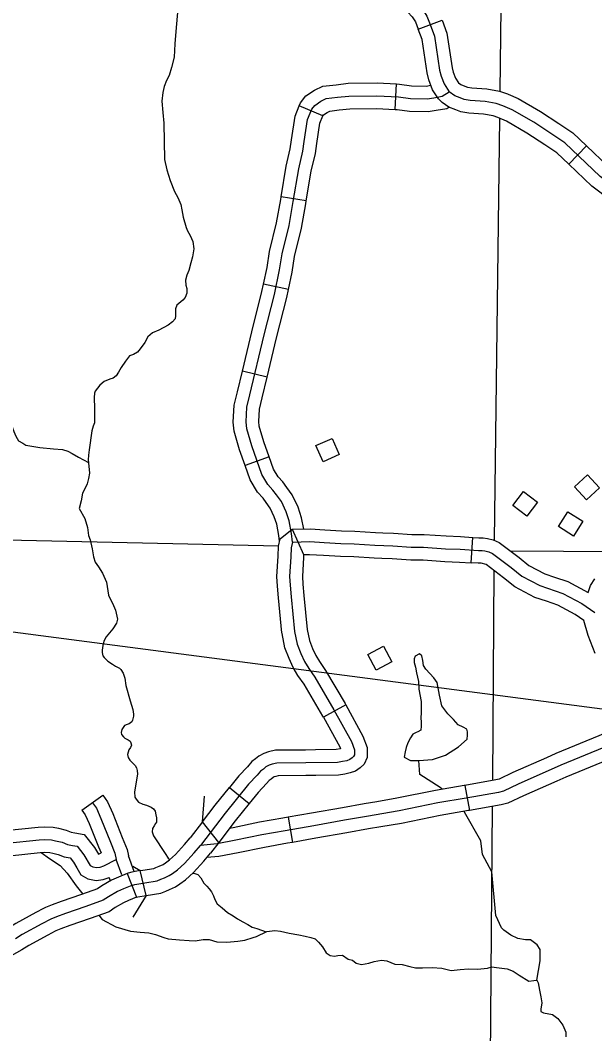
# Model space of a CAD drawing. Extents: x 61396 to 64680, y 55472 to 57605.
# Drawn here: x 62199.2 to 62304.7, y 56123.6 to 56309.8 of the extents above; entities that cross this region are included whole.
import ezdxf

# ---------------------------------------------------------------- set-up
doc = ezdxf.new("R2010")
doc.units = 0
for name, color, linetype in [('31', 7, 'Continuous'), ('32', 7, 'Continuous'), ('35', 7, 'Continuous'), ('38', 7, 'Continuous'), ('45', 7, 'Continuous'), ('5', 7, 'Continuous'), ('56', 7, 'Continuous'), ('Default', 7, 'Continuous')]:
    doc.layers.add(name, color=color, linetype=linetype)

msp = doc.modelspace()

# ---------------------------------------------------------------- linework, layer by layer
at = {"layer": '31'}
for p, q in [((62272.3, 56308.16), (62276.71, 56309.77)), ((62303.2, 56286.73), (62299.97, 56283.33)), ((62246.95, 56214.52), (62249.15, 56216.28)), ((62249.15, 56216.28), (62251.23, 56211.64)), ((62282.01, 56210.12), (62282.32, 56214.8)), ((62259, 56184.03), (62254.89, 56181.78)), ((62237.61, 56168.85), (62241.25, 56165.9)), ((62235.67, 56158.78), (62232.66, 56162.57)), ((62222.31, 56149.03), (62221.21, 56153.59)), ((62218.81, 56153.06), (62220.54, 56148.71)), ((62218.81, 56153.06), (62218.81, 56153.06))]:
    msp.add_line(p, q, dxfattribs=at)
for points in [[(62252.74, 56333.6), (62254.74, 56331.41), (62258.76, 56327.33), (62262.86, 56322.91), (62267.86, 56317.48), (62271.33, 56313.71), (62273.07, 56311.82), (62273.87, 56310.54), (62274.5, 56308.98), (62275.28, 56306.84), (62276.24, 56300.58), (62276.51, 56299.52), (62277.04, 56298.07), (62278, 56296.6)], [(62262.34, 56320.01), (62266.14, 56315.89), (62269.61, 56312.12), (62271.2, 56310.39), (62271.78, 56309.47), (62272.31, 56308.14), (62272.3, 56308.16)], [(62276.05, 56295.31), (62274.93, 56297.01), (62274.27, 56298.83), (62273.94, 56300.11), (62273, 56306.26), (62272.3, 56308.16)], [(62276.71, 56309.77), (62277.56, 56307.43), (62278.54, 56301.06), (62278.75, 56300.22), (62279.15, 56299.12), (62279.71, 56298.27)], [(62279.71, 56298.27), (62280.15, 56297.97), (62280.87, 56297.69), (62281.37, 56297.5), (62282.14, 56297.38), (62284.91, 56297.18), (62287.24, 56296.76), (62288.68, 56296.26), (62288.82, 56296.2)], [(62286.93, 56291.91), (62286.05, 56292.21), (62284.32, 56292.52), (62281.6, 56292.72), (62280.16, 56292.95), (62279.2, 56293.31), (62277.95, 56293.79), (62276.68, 56294.67), (62276.05, 56295.31)], [(62328.66, 56266.35), (62323.84, 56269.11), (62321.28, 56270.77), (62317.01, 56273.34), (62311.87, 56276.75), (62309.06, 56278.58), (62305.72, 56281.1), (62299.26, 56287.24), (62296.86, 56288.83), (62293.52, 56291.03), (62289.58, 56293.3), (62287.83, 56294.08), (62286.65, 56294.48), (62284.61, 56294.85), (62281.87, 56295.05), (62280.76, 56295.22), (62280.03, 56295.5), (62279.05, 56295.88), (62278, 56296.6)], [(62288.82, 56296.2), (62290.64, 56295.4), (62294.75, 56293.02), (62298.15, 56290.79), (62300.72, 56289.09), (62303.2, 56286.73)], [(62299.97, 56283.33), (62297.79, 56285.4), (62295.57, 56286.87), (62292.29, 56289.03), (62288.51, 56291.21), (62286.93, 56291.91)], [(62315.88, 56276.9), (62313.15, 56278.71), (62310.41, 56280.5), (62307.24, 56282.89), (62303.2, 56286.73)], [(62313.29, 56272.99), (62310.58, 56274.79), (62307.71, 56276.66), (62304.21, 56279.31), (62299.97, 56283.33)], [(62249.15, 56216.28), (62252.44, 56216.36), (62255.16, 56216.18), (62258.18, 56216.01), (62260.64, 56215.96), (62264.45, 56215.7), (62265.78, 56215.65)], [(62265.78, 56215.65), (62267.77, 56215.58), (62271.11, 56215.33), (62273.37, 56215.33), (62277.43, 56215.05), (62280.1, 56214.95), (62282.32, 56214.8)], [(62249.21, 56213.94), (62248.93, 56212.86), (62248.87, 56211.22), (62248.65, 56207.58), (62248.75, 56206.01), (62248.93, 56203.88), (62249.59, 56197.51), (62250.06, 56195.19), (62250.72, 56193.46), (62251.38, 56192.02), (62252.17, 56190.73), (62253.3, 56189.1), (62256.81, 56183.14), (62260.01, 56177.3), (62260.58, 56175.79), (62260.58, 56175.35), (62260.58, 56174.88), (62260.42, 56174.54), (62260.14, 56174.29), (62259.7, 56173.97), (62259.17, 56173.78), (62258.41, 56173.63), (62257.44, 56173.47), (62251.63, 56173.38), (62246.33, 56173.34), (62245.45, 56173.16), (62244.89, 56172.94), (62244.32, 56172.65), (62243.85, 56172.25), (62243.32, 56171.87), (62242.69, 56171.12), (62241.12, 56169.45), (62236.82, 56164.15), (62232.28, 56158.2)], [(62247.26, 56197.29), (62246.6, 56203.66), (62246.41, 56205.84), (62246.3, 56207.58), (62246.53, 56211.34), (62246.6, 56213.2), (62246.95, 56214.52)], [(62249.21, 56213.94), (62252.39, 56214.02), (62255.01, 56213.84), (62258.09, 56213.67), (62260.54, 56213.61), (62264.33, 56213.36), (62267.64, 56213.24), (62271.02, 56212.98), (62273.29, 56212.98), (62277.3, 56212.71), (62279.98, 56212.61), (62283.39, 56212.38), (62284.04, 56212.38), (62284.57, 56212.3), (62285.28, 56212.13), (62285.96, 56211.82), (62289.41, 56209.23), (62291.36, 56207.66), (62294.65, 56205.94), (62298.89, 56204.5), (62302.35, 56202.66), (62304.79, 56201)], [(62282.32, 56214.8), (62283.47, 56214.72), (62284.21, 56214.72), (62285.03, 56214.61), (62286.05, 56214.35), (62287.16, 56213.86), (62290.85, 56211.08), (62292.65, 56209.63), (62295.57, 56208.1), (62297.37, 56207.49)], [(62251.23, 56211.64), (62251.21, 56211.11), (62251, 56207.58), (62251.08, 56206.19), (62251.27, 56204.1), (62251.91, 56197.86)], [(62251.23, 56211.64), (62252.34, 56211.67), (62254.87, 56211.5), (62258, 56211.32), (62260.44, 56211.27), (62264.21, 56211.02), (62265.6, 56210.97)], [(62265.6, 56210.97), (62267.5, 56210.9), (62270.93, 56210.64), (62273.21, 56210.64), (62277.18, 56210.37), (62279.86, 56210.26), (62282.01, 56210.12)], [(62295.87, 56203.05), (62293.72, 56203.78), (62290.07, 56205.69), (62287.97, 56207.38), (62284.77, 56209.79), (62284.52, 56209.9), (62284.12, 56210), (62283.88, 56210.03), (62283.31, 56210.03), (62282.01, 56210.12)], [(62297.37, 56207.49), (62299.82, 56206.66), (62303.56, 56204.67)], [(62303.56, 56204.67), (62303.99, 56205.93), (62304.75, 56207.17)], [(62302.76, 56199.54), (62301.13, 56200.65), (62297.95, 56202.34), (62295.87, 56203.05)], [(62304.82, 56193.49), (62304.42, 56194.57), (62303.55, 56196.77), (62302.76, 56199.54)], [(62254.89, 56181.78), (62254.78, 56181.98), (62251.32, 56187.83), (62250.2, 56189.45), (62249.31, 56190.92), (62248.56, 56192.56), (62247.81, 56194.53), (62247.27, 56197.16), (62247.26, 56197.29)], [(62251.91, 56197.86), (62252.32, 56195.84), (62252.89, 56194.37), (62253.46, 56193.12), (62254.13, 56192.01), (62255.27, 56190.36), (62258.85, 56184.29), (62259, 56184.03)], [(62259, 56184.03), (62262.15, 56178.28), (62262.92, 56176.22), (62262.92, 56175.35), (62262.92, 56174.37), (62262.35, 56173.11), (62261.6, 56172.45), (62260.79, 56171.87), (62259.8, 56171.52), (62258.84, 56171.32), (62257.65, 56171.13), (62253.51, 56171.06)], [(62254.89, 56181.78), (62257.88, 56176.32), (62258.02, 56175.94), (62257.99, 56175.93), (62257.23, 56175.81), (62253.43, 56175.75)], [(62253.43, 56175.75), (62251.61, 56175.72), (62246.07, 56175.69), (62244.78, 56175.41), (62243.93, 56175.08), (62243.01, 56174.62), (62242.4, 56174.09), (62241.71, 56173.61), (62240.93, 56172.67), (62239.35, 56171), (62237.61, 56168.85)], [(62253.51, 56171.06), (62251.66, 56171.03), (62246.58, 56171), (62246.13, 56170.9), (62245.84, 56170.79), (62245.63, 56170.69), (62245.3, 56170.4), (62244.92, 56170.13), (62244.44, 56169.56), (62242.88, 56167.91), (62241.25, 56165.9)], [(62232.66, 56162.57), (62234.98, 56165.6), (62237.61, 56168.85)], [(62241.25, 56165.9), (62238.66, 56162.7), (62235.67, 56158.78)], [(62232.66, 56162.57), (62230.41, 56159.63)], [(62221.21, 56153.59), (62221.71, 56153.68), (62223.69, 56153.98), (62224.1, 56154.15), (62224.7, 56154.4), (62225.42, 56154.73), (62225.83, 56155), (62226.59, 56155.54), (62227.69, 56156.55), (62229.37, 56158.41), (62230.41, 56159.63)], [(62219.68, 56150.88), (62220.22, 56151.05), (62222.08, 56151.36), (62224.33, 56151.7), (62225.01, 56151.99), (62225.64, 56152.25), (62226.55, 56152.67), (62227.16, 56153.06), (62228.07, 56153.72), (62229.36, 56154.9), (62231.14, 56156.86), (62232.28, 56158.2)], [(62235.67, 56158.78), (62234.14, 56156.78)], [(62222.37, 56149.04), (62222.31, 56149.03), (62224.97, 56149.43), (62225.92, 56149.83), (62226.58, 56150.11), (62227.69, 56150.61), (62228.48, 56151.13), (62229.55, 56151.9), (62231.02, 56153.24), (62232.9, 56155.31), (62234.14, 56156.78)], [(62221.21, 56153.59), (62219.68, 56153.33), (62218.99, 56153.12), (62218.81, 56153.06)], [(62218.81, 56153.06), (62217.19, 56152.41), (62215.94, 56151.82), (62214.14, 56150.79), (62213.34, 56150.25), (62210.44, 56149.2), (62206.67, 56147.91), (62205, 56147.28), (62203.79, 56146.83), (62203.4, 56146.62)], [(62219.68, 56150.88), (62218.13, 56150.26), (62217.03, 56149.74), (62215.38, 56148.8), (62214.41, 56148.14), (62211.21, 56146.99), (62207.47, 56145.71), (62205.82, 56145.08), (62204.75, 56144.69), (62203.13, 56143.83), (62199.51, 56141.86), (62198.26, 56141.05)], [(62220.54, 56148.71), (62219.06, 56148.12), (62218.11, 56147.66), (62216.62, 56146.81), (62215.48, 56146.04), (62211.99, 56144.78), (62208.27, 56143.51), (62206.64, 56142.89), (62205.71, 56142.54), (62205.6, 56142.49)], [(62220.54, 56148.71), (62220.76, 56148.76), (62222.31, 56149.03)], [(62203.4, 56146.62), (62202.02, 56145.89), (62198.32, 56143.88), (62197.05, 56143.06), (62194.12, 56141.43), (62189.55, 56138.66), (62188.99, 56138.31)], [(62205.6, 56142.49), (62204.24, 56141.76), (62200.71, 56139.85), (62199.46, 56139.04), (62196.48, 56137.38), (62191.99, 56134.65), (62191.43, 56134.31)]]:
    msp.add_lwpolyline(points, dxfattribs=at)
at = {"layer": '32'}
for p, q in [((62268.06, 56293.4), (62268.3, 56298.08)), ((62254.77, 56292.22), (62250.44, 56294.03)), ((62251.73, 56276.6), (62247.1, 56277.36)), ((62248.46, 56260.33), (62243.87, 56261.3)), ((62244.55, 56244.24), (62239.99, 56245.32)), ((62244.92, 56229.56), (62240.5, 56228))]:
    msp.add_line(p, q, dxfattribs=at)
for points in [[(62250.44, 56294.03), (62250.68, 56294.6), (62251.65, 56295.87), (62253.25, 56296.94), (62254.74, 56297.66), (62257.2, 56297.94), (62259.41, 56298.2), (62264.75, 56298.27), (62268.3, 56298.08)], [(62268.3, 56298.08), (62268.88, 56298.05), (62271.08, 56297.75), (62273.77, 56297.69), (62274.63, 56297.83)], [(62249.21, 56213.94), (62249.02, 56215.51), (62248.58, 56217.81), (62248.03, 56219.46), (62247.14, 56221.38), (62246.24, 56222.58), (62245.59, 56223.48), (62244.63, 56224.51), (62243.57, 56226.36), (62241.71, 56231.61), (62240.79, 56234.73), (62240.65, 56236.04), (62240.79, 56238.71), (62241.37, 56240.98), (62243.98, 56252), (62245.87, 56259.41), (62246.83, 56263.94), (62247.27, 56266.86), (62248.58, 56272.07), (62249.33, 56276.47), (62250.33, 56282.51), (62251.08, 56285.73), (62251.32, 56287.48), (62251.94, 56291.53), (62252.73, 56293.42), (62253.28, 56294.14), (62254.41, 56294.9), (62255.41, 56295.38), (62257.47, 56295.62), (62259.56, 56295.86), (62264.71, 56295.92), (62268.66, 56295.72), (62270.89, 56295.41), (62273.94, 56295.34), (62275.18, 56295.55), (62276.72, 56295.82), (62278, 56296.6)], [(62247.1, 56277.36), (62248.03, 56282.96), (62248.78, 56286.16), (62249, 56287.82), (62249.67, 56292.17), (62250.44, 56294.03)], [(62254.77, 56292.22), (62254.78, 56292.24), (62254.91, 56292.41), (62255.58, 56292.86), (62256.07, 56293.09), (62257.74, 56293.29), (62259.71, 56293.51), (62264.66, 56293.58), (62268.06, 56293.4)], [(62268.06, 56293.4), (62268.43, 56293.38), (62270.7, 56293.07), (62274.11, 56292.99), (62275.58, 56293.24), (62277.56, 56293.59), (62277.92, 56293.8)], [(62251.73, 56276.6), (62252.63, 56282.05), (62253.39, 56285.3), (62253.64, 56287.15), (62254.21, 56290.89), (62254.77, 56292.22)], [(62243.87, 56261.3), (62244.52, 56264.36), (62244.97, 56267.32), (62246.28, 56272.56), (62247.02, 56276.85), (62247.1, 56277.36)], [(62248.46, 56260.33), (62249.13, 56263.52), (62249.57, 56266.39), (62250.87, 56271.59), (62251.64, 56276.08), (62251.73, 56276.6)], [(62239.99, 56245.32), (62241.7, 56252.56), (62243.58, 56259.94), (62243.87, 56261.3)], [(62244.55, 56244.24), (62246.25, 56251.44), (62248.15, 56258.88), (62248.46, 56260.33)], [(62240.5, 56228), (62239.48, 56230.89), (62238.48, 56234.27), (62238.3, 56235.97), (62238.46, 56239.07), (62239.09, 56241.54), (62239.99, 56245.32)], [(62244.92, 56229.56), (62243.94, 56232.33), (62243.09, 56235.19), (62243, 56236.1), (62243.11, 56238.36), (62243.64, 56240.42), (62244.55, 56244.24)], [(62251.25, 56216.33), (62250.85, 56218.41), (62250.21, 56220.33), (62249.16, 56222.59), (62248.13, 56223.97), (62247.4, 56224.97), (62246.53, 56225.91), (62245.7, 56227.34), (62244.92, 56229.56)], [(62246.83, 56214.09), (62246.71, 56215.15), (62246.31, 56217.22), (62245.85, 56218.59), (62245.11, 56220.18), (62244.36, 56221.19), (62243.78, 56221.98), (62242.73, 56223.1), (62241.43, 56225.38), (62240.5, 56228)]]:
    msp.add_lwpolyline(points, dxfattribs=at)
at = {"layer": '35'}
for points in [[(62228.08, 56311.21), (62227.82, 56308.44), (62227.59, 56305.42), (62227.42, 56302.99), (62226.98, 56301.07), (62226.52, 56299.64), (62226.01, 56298.71), (62225.58, 56297.6), (62225.39, 56296.53), (62225.19, 56294.89), (62225.35, 56292.85), (62225.57, 56290.85), (62225.68, 56284.17), (62226.08, 56282.27), (62226.7, 56280.37), (62227.52, 56278.33), (62228.11, 56277.19), (62228.68, 56275.95), (62228.87, 56274.95), (62229.07, 56273.58), (62229.66, 56271.71), (62229.9, 56271.09), (62230.36, 56270.26), (62230.9, 56269.12), (62231.06, 56267.8), (62230.83, 56266.35), (62230.52, 56265.21), (62230.12, 56263.82), (62229.77, 56262.96), (62229.55, 56262.01), (62229.58, 56261.13), (62229.75, 56260.48), (62229.75, 56259.66), (62229.46, 56258.87), (62229.03, 56258.36), (62228.64, 56258.03), (62227.93, 56257.47), (62227.67, 56256.74), (62227.69, 56256.18)], [(62227.69, 56256.18), (62227.71, 56255.49), (62227.64, 56254.95), (62227.15, 56254.37), (62226.36, 56253.78), (62224.63, 56252.88), (62223.46, 56252.34), (62222.63, 56251.62), (62222.04, 56250.57), (62221.2, 56249.44), (62220.68, 56248.83), (62219.94, 56248.4), (62219.26, 56248.13), (62218.48, 56247.13), (62217.73, 56245.97), (62217.22, 56245.11), (62216.77, 56244.47), (62216.22, 56244.04), (62215.63, 56243.87), (62214.58, 56243.43), (62213.79, 56242.74), (62212.95, 56241.65), (62212.8, 56241.27), (62212.76, 56240.48), (62212.79, 56238.47), (62212.83, 56237.19), (62212.78, 56235.81), (62212.55, 56235.23), (62212.29, 56234.38), (62211.83, 56230.88), (62211.68, 56229.9), (62211.61, 56229.05), (62211.77, 56227.9), (62211.9, 56226.58), (62211.71, 56225.6), (62211.43, 56224.65), (62211.11, 56223.86), (62210.61, 56222.93), (62210.37, 56221.51), (62209.97, 56220.12), (62211.03, 56218.24), (62211.49, 56216.59), (62211.69, 56215.15), (62212.03, 56214.32), (62212.39, 56212.66), (62212.62, 56211.2), (62212.94, 56210.26), (62213.53, 56209.37), (62214.25, 56208.2), (62215.02, 56206.56), (62215.35, 56204.16), (62216.31, 56202.28), (62216.68, 56201.41), (62217.05, 56199.76), (62216.85, 56199.03), (62216.19, 56197.97), (62215.56, 56197.29), (62214.95, 56196.52), (62214.54, 56195.72), (62214.31, 56194.96), (62214.18, 56194.08), (62214.23, 56193.64), (62214.34, 56193.05), (62214.57, 56192.71), (62215.28, 56192.07), (62216.08, 56191.5), (62216.68, 56191.15), (62217.38, 56190.76), (62217.67, 56190.52), (62218.07, 56189.84), (62218.38, 56188.94), (62218.55, 56187.56), (62219.38, 56184.8), (62219.6, 56183.96), (62219.87, 56183.18), (62219.99, 56182.34), (62219.94, 56181.96), (62219.81, 56181.2), (62219.66, 56180.92), (62219.17, 56180.55), (62218.8, 56180.45), (62218.3, 56180.21), (62217.85, 56179.51), (62217.71, 56178.94), (62217.76, 56178.56), (62218.11, 56178.17), (62218.4, 56177.93), (62218.98, 56177.63), (62219.36, 56177.36), (62219.5, 56177.05), (62219.57, 56176.61), (62219.43, 56176.17), (62219.13, 56175.78), (62218.98, 56175.37), (62218.87, 56174.93), (62219.01, 56174.37), (62219.31, 56173.87), (62219.67, 56173.51), (62220.28, 56172.9), (62220.54, 56172.44), (62220.65, 56171.97)], [(62197.17, 56236.09), (62197.64, 56235.07), (62197.98, 56234.23), (62198.32, 56233.37), (62198.82, 56232.5), (62199.61, 56232.12), (62200.19, 56231.73), (62202.77, 56231.31), (62205.28, 56231.05), (62206.92, 56230.94), (62207.9, 56230.6), (62208.72, 56230.18), (62209.87, 56229.53), (62211.68, 56228.52)], [(62276.71, 56168.57), (62276.31, 56168.87), (62272.61, 56171.22), (62272.39, 56173.84)], [(62220.65, 56171.97), (62220.7, 56171.31), (62220.18, 56168.07), (62220.24, 56167.06), (62220.47, 56166.69), (62220.86, 56166.17), (62221.69, 56165.79), (62222.35, 56165.59), (62223.21, 56165.27), (62223.62, 56164.94), (62223.92, 56164.48), (62224.1, 56163.86), (62224.18, 56163.27), (62224.17, 56162.51), (62224.02, 56162.26), (62223.75, 56161.81), (62223.49, 56161.3), (62223.41, 56160.73), (62223.62, 56159.95), (62225.76, 56156.73), (62226.34, 56155.9), (62226.66, 56155.65)], [(62294.09, 56133.47), (62294.69, 56137.02), (62294.69, 56139.07), (62294.16, 56139.98), (62292.94, 56140.89), (62292.03, 56140.89), (62290.59, 56141.12), (62289.3, 56141.73), (62288.01, 56142.64), (62287.63, 56143.09), (62286.57, 56145.37), (62285.81, 56153.34), (62284.14, 56156.53), (62283.83, 56159.03), (62280.81, 56164.32), (62280.71, 56164.45)], [(62203.01, 56156.94), (62204.52, 56155.83), (62206.5, 56154.54), (62207.76, 56153.14), (62209.43, 56150.81), (62210.66, 56149.28)], [(62230.95, 56153.14), (62231.25, 56153.07), (62231.79, 56152.87), (62232.37, 56152.29), (62232.87, 56151.3), (62233.42, 56150.72), (62233.85, 56150.24), (62234.33, 56149.72), (62234.67, 56148.94), (62234.91, 56148.26), (62235.34, 56147.49), (62236.24, 56146.73), (62237.27, 56145.89), (62238.29, 56145.29), (62239.06, 56144.75), (62240.08, 56144.19), (62241, 56143.72), (62241.8, 56143.18), (62242.62, 56142.95), (62244.33, 56142.34)], [(62213.62, 56145.39), (62214.19, 56144.62), (62216.74, 56143.26), (62219.43, 56142.46), (62221.22, 56142.3), (62222.76, 56142.13), (62223.99, 56141.86), (62225.57, 56141.28), (62226.36, 56141.08), (62228.4, 56140.87), (62230.22, 56140.77), (62231.32, 56140.71), (62232.75, 56140.94), (62233.85, 56140.92), (62235.27, 56140.52), (62237.15, 56140.46), (62239.15, 56140.65), (62240.43, 56140.84), (62241.95, 56141.33), (62242.57, 56141.51), (62244.48, 56142.42), (62245.92, 56142.56), (62246.99, 56142.46), (62248.57, 56142.08), (62250.36, 56141.79)], [(62250.36, 56141.79), (62251.5, 56141.54), (62252.57, 56141.29), (62253.36, 56141.04), (62254, 56140.43), (62254.69, 56139.57), (62255.38, 56138.5), (62256.12, 56137.99), (62256.93, 56137.89), (62257.52, 56138), (62258.37, 56138.03), (62259.43, 56137.31), (62260.21, 56137.11), (62260.89, 56136.57), (62261.9, 56136.35), (62263.24, 56136.58), (62264.23, 56136.89), (62265.54, 56137.12), (62266.54, 56137), (62268.03, 56136.42), (62269.32, 56136.37), (62270.77, 56136), (62271.81, 56135.72), (62273.1, 56135.73), (62274.85, 56135.82), (62276.67, 56135.66), (62278.38, 56135.24), (62280, 56135.42), (62281.53, 56135.56), (62283.19, 56135.49), (62285.03, 56135.68), (62285.81, 56135.92), (62286.66, 56135.82), (62287.66, 56135.67), (62288.64, 56135.57), (62289.75, 56135.14), (62290.84, 56134.39), (62292.62, 56133.31), (62293.56, 56133.43), (62294.09, 56133.47), (62294.37, 56132.98), (62294.61, 56131.6), (62294.82, 56130.39), (62295.02, 56129.33), (62294.86, 56128.15), (62294.86, 56127.71), (62295.3, 56127.46), (62296.97, 56127.14), (62297.98, 56126.45), (62298.88, 56125.23), (62299.41, 56123.93), (62299.41, 56123.04)]]:
    msp.add_lwpolyline(points, dxfattribs=at)
msp.add_lwpolyline([(62269.7, 56174.4), (62270.9, 56173.81), (62272.39, 56173.84), (62274.92, 56173.99), (62277.34, 56174.81), (62279.69, 56176.34), (62281.29, 56177.75), (62281.37, 56178.46), (62281.37, 56179.1), (62281.22, 56179.54), (62280.58, 56179.92), (62279.65, 56180.36), (62278.76, 56181.37), (62277.75, 56182.41), (62276.67, 56183.83), (62276.22, 56185.84), (62275.78, 56188.15), (62275.18, 56189), (62274.44, 56189.82), (62273.69, 56190.61), (62273.28, 56191.28), (62273.13, 56192.17), (62272.95, 56193.03), (62272.54, 56193.4), (62271.75, 56192.95), (62271.53, 56192.47), (62271.53, 56191.8), (62271.83, 56190.98), (62271.98, 56189.94), (62272.35, 56188.33), (62272.42, 56186.92), (62272.83, 56184.65), (62272.83, 56183.79), (62272.83, 56182.52), (62272.76, 56181.7), (62272.83, 56180.81), (62272.87, 56180.1), (62272.8, 56179.36), (62272.2, 56179.1), (62271.9, 56178.95), (62271.34, 56178.65), (62270.9, 56177.98), (62270.41, 56177.08), (62270.11, 56176.19), (62269.89, 56175.41)], close=True, dxfattribs=at)
at = {"layer": '38'}
for points in [[(62232.66, 56162.57), (62233, 56167.24)], [(62219.87, 56154.43), (62221.22, 56153.59)], [(62222.31, 56149.03), (62219.85, 56145.03)]]:
    msp.add_lwpolyline(points, dxfattribs=at)
at = {"layer": '45'}
for p, q in [((62280.87, 56169.24), (62281.7, 56164.62)), ((62210.5, 56164.7), (62214.31, 56167.43)), ((62248.4, 56163.4), (62249.21, 56158.78)), ((62217.82, 56152.8), (62216.77, 56155.63))]:
    msp.add_line(p, q, dxfattribs=at)
for points in [[(62309.16, 56179.91), (62305.52, 56178.34), (62297.6, 56175.09), (62295.85, 56174.31)], [(62312.01, 56178.59), (62306.43, 56176.18), (62298.52, 56172.93), (62290.69, 56169.45), (62287.98, 56168.18), (62287.06, 56167.96), (62281.14, 56166.91), (62275.92, 56166.01), (62268.78, 56164.56), (62262.77, 56163.55), (62258.78, 56162.83), (62253.1, 56161.84), (62247.84, 56160.92), (62243.57, 56160.16), (62238.75, 56159.15), (62235.35, 56158.51), (62232.28, 56158.2)], [(62295.85, 56174.31), (62289.72, 56171.58), (62287.2, 56170.4), (62286.58, 56170.25), (62280.87, 56169.24)], [(62310.17, 56175.24), (62307.34, 56174.02), (62299.44, 56170.78), (62297.76, 56170.03)], [(62280.87, 56169.24), (62280.73, 56169.21), (62275.49, 56168.31), (62268.35, 56166.87), (62264.67, 56166.25)], [(62297.76, 56170.03), (62291.67, 56167.32), (62288.75, 56165.95), (62287.53, 56165.66), (62281.7, 56164.62)], [(62214.31, 56167.43), (62215.2, 56166.19), (62216.14, 56164.07), (62217.91, 56159.69), (62218.79, 56157.44), (62219.03, 56156.28)], [(62212.41, 56166.06), (62213.15, 56165.03), (62213.98, 56163.16), (62215.73, 56158.82), (62216.54, 56156.77), (62216.77, 56155.63)], [(62264.67, 56166.25), (62262.37, 56165.86), (62258.37, 56165.14), (62252.7, 56164.15), (62248.4, 56163.4)], [(62210.5, 56164.7), (62211.1, 56163.86), (62211.82, 56162.24), (62213.56, 56157.95), (62214, 56156.83)], [(62248.4, 56163.4), (62247.44, 56163.23), (62243.12, 56162.46), (62238.29, 56161.45), (62237.61, 56161.32)], [(62281.7, 56164.62), (62281.54, 56164.6), (62276.35, 56163.7), (62269.2, 56162.26), (62265.45, 56161.63)], [(62196.45, 56160.95), (62202.44, 56161.59), (62203.59, 56161.65), (62205.18, 56161.56), (62206.16, 56161.37), (62207.58, 56161.02), (62208.49, 56160.64), (62209.17, 56160.53), (62210.9, 56160.19), (62212.79, 56157.81), (62213.53, 56156.59)], [(62265.45, 56161.63), (62263.17, 56161.24), (62259.19, 56160.52), (62253.51, 56159.53), (62249.21, 56158.78)], [(62196.7, 56158.62), (62202.62, 56159.26), (62203.58, 56159.3), (62204.89, 56159.23), (62205.66, 56159.08), (62206.84, 56158.79), (62207.85, 56158.37), (62208.76, 56158.22), (62209.6, 56158.05), (62210.86, 56156.48), (62212.02, 56154.55), (62212.47, 56154.28), (62213.18, 56154.13), (62213.83, 56154.22), (62214.52, 56154.46), (62216.77, 56155.63)], [(62249.21, 56158.78), (62248.25, 56158.61), (62244.02, 56157.85), (62239.2, 56156.85), (62235.68, 56156.19), (62233.45, 56155.97)], [(62197.16, 56156.31), (62202.81, 56156.92), (62203.58, 56156.96), (62204.6, 56156.9), (62205.15, 56156.79), (62206.1, 56156.55), (62207.21, 56156.1), (62208.31, 56155.92), (62208.93, 56155.14), (62209.56, 56154.09)], [(62213.53, 56156.59), (62214, 56156.83)], [(62220.09, 56153.4), (62219.03, 56156.28)], [(62209.56, 56154.09), (62210.31, 56152.84), (62211.6, 56152.06), (62213.1, 56151.75), (62214.38, 56151.93), (62215.5, 56152.32)], [(62215.72, 56151.7), (62215.5, 56152.32)]]:
    msp.add_lwpolyline(points, dxfattribs=at)
at = {"layer": '5'}
for points in [[(62288.25, 56378.62), (62287.27, 56296.75)], [(62287.21, 56291.79), (62286.27, 56214.25)], [(62121.49, 56216.01), (62246.6, 56213.23)], [(62289.2, 56212.33), (62308.8, 56212.19)], [(62286.22, 56208.7), (62285.93, 56170.14)], [(62285.89, 56165.37), (62285.42, 56103.54)]]:
    msp.add_lwpolyline(points, dxfattribs=at)
at = {"layer": '56'}
for points in [[(62254.8, 56228.68), (62253.48, 56231.66), (62256.47, 56232.98), (62257.78, 56230)], [(62301.02, 56224.07), (62303.41, 56226.28), (62305.63, 56223.88), (62303.24, 56221.68)], [(62289.68, 56220.67), (62291.67, 56223.24), (62294.25, 56221.24), (62292.25, 56218.67)], [(62298.06, 56216.76), (62299.8, 56219.51), (62302.56, 56217.76), (62300.82, 56215.01)], [(62264.58, 56190.4), (62263.03, 56193.26), (62265.91, 56194.81), (62267.45, 56191.94)]]:
    msp.add_lwpolyline(points, close=True, dxfattribs=at)
at = {"layer": 'Default'}
msp.add_line((61966.56, 56227.72), (62759.13, 56124.03), dxfattribs=at)

doc.saveas('drawing.dxf')
